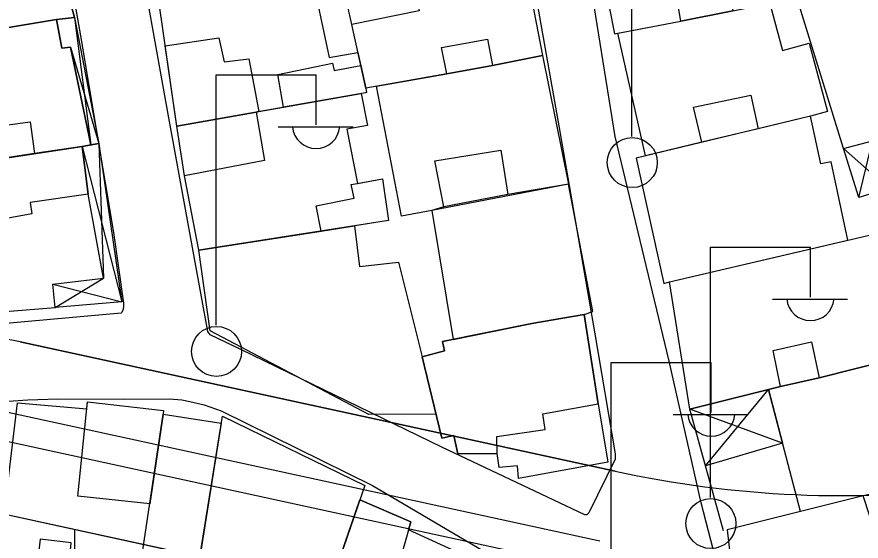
# Model space of a CAD drawing. Extents: x 417997 to 421451, y 4451742 to 4455216.
# Drawn here: x 419338.7 to 419397.8, y 4453417.4 to 4453454 of the extents above; entities that cross this region are included whole.
import ezdxf

# ---------------------------------------------------------------- set-up
doc = ezdxf.new("R2010")
doc.units = 0
for name, color, linetype in [('ADAKENARI', 7, 'Continuous'), ('B_Mesken', 7, 'Continuous'), ('B_Sundurma', 7, 'Continuous'), ('B_Teras', 7, 'Continuous'), ('KALDIRIM', 7, 'Continuous'), ('PL_KON_MEV_350', 7, 'Continuous'), ('S_Elektrik_Diregi', 7, 'Continuous'), ('Sinir_Duvar_tek_tarafa_ait', 7, 'Continuous'), ('TR_ORTAYOGUNKONUT', 7, 'Continuous'), ('Yol_Sose', 7, 'Continuous')]:
    doc.layers.add(name, color=color, linetype=linetype)

msp = doc.modelspace()

# ---------------------------------------------------------------- linework, layer by layer
at = {"layer": 'ADAKENARI'}
for p, q in [((419380.596, 4453422.281), (419338.957, 4453431.321)), ((419380.596, 4453422.281), (419338.957, 4453431.321)), ((419336.411, 4453419.594), (419378.05, 4453410.554)), ((419336.411, 4453419.594), (419378.05, 4453410.554))]:
    msp.add_line(p, q, dxfattribs=at)
for centre, radius, start, end in [((419320.499, 4453346.301), 87, 77.75131, 103.24974), ((419320.499, 4453346.301), 87, 77.75131, 103.24974), ((419396.507, 4453495.574), 75, 257.75131, 277.23925), ((419396.507, 4453495.574), 75, 257.75131, 277.23925)]:
    msp.add_arc(centre, radius, start, end, dxfattribs=at)
at = {"layer": 'B_Mesken'}
for points in [[(419380.548, 4453452.86), (419385.201, 4453453.746), (419388.838, 4453454.471), (419391.786, 4453455.045), (419390.563, 4453460.531), (419390.002, 4453463.654), (419388.741, 4453463.443), (419388.741, 4453463.443), (419387.346, 4453463.213), (419382.401, 4453462.4), (419379.902, 4453461.939), (419378.8, 4453461.74)], [(419341.865, 4453457.37), (419340.832, 4453462.841), (419329.608, 4453460.838), (419328.877, 4453460.712), (419329.099, 4453459.26), (419330.378, 4453459.438), (419331.264, 4453455.635), (419330.412, 4453455.495), (419330.983, 4453452.063), (419332.822, 4453452.419), (419337.86, 4453453.261), (419341.517, 4453453.872), (419342.77, 4453454.005)], [(419373.87, 4453459.913), (419375.517, 4453451.353), (419372.013, 4453450.654), (419368.814, 4453450.069), (419363.154, 4453449.069), (419362.165, 4453453.511), (419361.267, 4453457.596), (419366.344, 4453458.656), (419369.727, 4453459.269)], [(419359.301, 4453457.248), (419360.596, 4453451.199), (419362.6, 4453451.559), (419363.154, 4453449.069), (419363.154, 4453449.069), (419363.209, 4453448.773), (419363.125, 4453448.745), (419355.476, 4453447.398), (419349.919, 4453446.411), (419348.617, 4453455.492)], [(419391.425, 4453454.975), (419392.305, 4453451.699), (419394.185, 4453452.207), (419395.469, 4453447.443), (419394.262, 4453447.108), (419390.616, 4453446.231), (419386.665, 4453445.28), (419382.735, 4453444.334), (419380.788, 4453452.906), (419385.201, 4453453.746), (419385.201, 4453453.746), (419388.838, 4453454.471)], [(419334.975, 4453443.733), (419332.801, 4453443.394), (419332.197, 4453447.117), (419333.566, 4453447.346), (419333.462, 4453448.196), (419332.822, 4453452.419), (419341.517, 4453453.872), (419341.883, 4453451.851), (419342.485, 4453451.931), (419343.916, 4453445.096), (419343.305, 4453444.99), (419339.964, 4453444.486), (419334.975, 4453443.733)], [(419375.517, 4453451.353), (419377.329, 4453442.354), (419373.096, 4453441.634), (419368.621, 4453440.77), (419367.767, 4453440.51), (419365.646, 4453440.124), (419363.897, 4453449.2), (419368.814, 4453450.069), (419372.013, 4453450.654)], [(419351.465, 4453437.749), (419350.46, 4453442.929), (419349.919, 4453446.411), (419355.476, 4453447.398), (419355.658, 4453447.43), (419357.396, 4453447.736), (419362.823, 4453448.692), (419363.267, 4453446.466), (419361.826, 4453446.209), (419362.568, 4453442.405), (419364.329, 4453442.729), (419364.744, 4453439.812), (419362.362, 4453439.431)], [(419384.409, 4453435.516), (419396.88, 4453438.432), (419395.723, 4453443.905), (419395.005, 4453443.77), (419394.262, 4453447.108), (419382.082, 4453444.177), (419384.011, 4453435.404)], [(419343.305, 4453444.99), (419334.975, 4453443.733), (419335.392, 4453439.932), (419333.549, 4453439.578), (419333.89, 4453437.354), (419334.725, 4453433.19), (419341.42, 4453433.718), (419341.263, 4453435.359), (419344.8, 4453435.787), (419343.721, 4453441.662)], [(419367.767, 4453440.51), (419369.269, 4453431.493), (419374.76, 4453432.601), (419378.422, 4453433.238), (419379.048, 4453433.449), (419377.329, 4453442.354)], [(419365.434, 4453436.905), (419367.097, 4453430.275), (419368.06, 4453426.275), (419363.357, 4453426.239), (419352.262, 4453432.098), (419351.465, 4453437.749), (419360.02, 4453439.056), (419362.362, 4453439.431), (419362.719, 4453436.606)], [(419398.743, 4453435.575), (419399.621, 4453431.613), (419401.882, 4453432.199), (419402.263, 4453430.666), (419394.885, 4453428.815), (419392.162, 4453428.213), (419385.826, 4453426.616), (419384.409, 4453435.516), (419398.49, 4453438.808), (419399.233, 4453435.712)], [(419373.847, 4453421.778), (419373.773, 4453422.647), (419372.495, 4453422.551), (419372.343, 4453423.523), (419369.597, 4453423.495), (419369.309, 4453424.773), (419368.465, 4453424.592), (419367.097, 4453430.275), (419368.65, 4453430.694), (419368.528, 4453431.343), (419374.76, 4453432.601), (419378.422, 4453433.238), (419379.41, 4453426.982), (419380.083, 4453422.906)], [(419393.562, 4453419.456), (419391.336, 4453428.005), (419392.162, 4453428.213), (419394.885, 4453428.815), (419402.263, 4453430.666), (419403.145, 4453425.508), (419404.995, 4453425.923), (419405.889, 4453422.31), (419397.969, 4453420.553)], [(419338.776, 4453427.056), (419343.627, 4453426.641), (419343.68, 4453427.141), (419348.997, 4453426.536), (419348.97, 4453426.276), (419353.038, 4453425.637), (419351.324, 4453414.935), (419350.753, 4453411.368), (419341.684, 4453412.511), (419341.935, 4453415.043), (419342.327, 4453415.001), (419342.531, 4453417.268), (419340.366, 4453417.519), (419339.754, 4453412.331), (419337.026, 4453412.596)], [(419350.753, 4453411.368), (419353.119, 4453426.142), (419363.087, 4453421.281), (419359.339, 4453410.378)], [(419398.419, 4453419.14), (419397.969, 4453420.553), (419388.434, 4453418.178), (419389.095, 4453412.508), (419401.681, 4453408.334)], [(419371.173, 4453415.877), (419366.14, 4453418.183), (419366.298, 4453418.741), (419362.746, 4453420.289), (419359.339, 4453410.378), (419362.326, 4453409.519), (419366.128, 4453408.23), (419366.66, 4453409.91), (419369.048, 4453408.853), (419370.416, 4453413.054)]]:
    msp.add_lwpolyline(points, close=True, dxfattribs=at)
at = {"layer": 'B_Sundurma'}
for p, q in [((419342.77, 4453454.005), (419343.916, 4453445.096)), ((419342.485, 4453451.931), (419344.467, 4453445.193)), ((419397.647, 4453441.424), (419398.601, 4453445.39)), ((419343.305, 4453444.99), (419346.071, 4453434.129)), ((419344.467, 4453445.193), (419344.8, 4453435.787)), ((419396.582, 4453444.851), (419399.727, 4453442.041)), ((419341.42, 4453433.718), (419344.8, 4453435.787)), ((419341.263, 4453435.359), (419346.071, 4453434.129)), ((419386.929, 4453422.655), (419391.336, 4453428.005)), ((419392.317, 4453424.237), (419385.826, 4453426.616))]:
    msp.add_line(p, q, dxfattribs=at)
for points in [[(419341.517, 4453453.872), (419342.77, 4453454.005), (419344.467, 4453445.193), (419343.916, 4453445.096), (419342.485, 4453451.931), (419341.883, 4453451.851)], [(419397.647, 4453441.424), (419396.582, 4453444.851), (419398.601, 4453445.39), (419399.727, 4453442.041)], [(419343.305, 4453444.99), (419344.467, 4453445.193), (419346.071, 4453434.129), (419341.42, 4453433.718), (419341.263, 4453435.359), (419344.8, 4453435.787), (419343.721, 4453441.662)], [(419392.317, 4453424.237), (419386.929, 4453422.655), (419385.826, 4453426.616), (419391.336, 4453428.005)]]:
    msp.add_lwpolyline(points, close=True, dxfattribs=at)
at = {"layer": 'B_Teras'}
for points in [[(419362.165, 4453453.511), (419361.267, 4453457.596), (419366.344, 4453458.656), (419366.899, 4453456.12), (419366.593, 4453456.056), (419366.892, 4453454.469)], [(419330.983, 4453452.063), (419330.412, 4453455.495), (419341.865, 4453457.37), (419342.77, 4453454.005), (419341.517, 4453453.872), (419337.86, 4453453.261), (419332.822, 4453452.419)], [(419385.201, 4453453.746), (419384.967, 4453455.114), (419388.646, 4453455.836), (419388.838, 4453454.471)], [(419349.113, 4453452.032), (419352.869, 4453452.585), (419353.233, 4453450.899), (419354.971, 4453451.106), (419355.658, 4453447.43), (419355.476, 4453447.398), (419349.919, 4453446.411)], [(419368.814, 4453450.069), (419368.453, 4453451.915), (419371.661, 4453452.495), (419372.013, 4453450.654)], [(419357.396, 4453447.736), (419356.987, 4453450.032), (419360.814, 4453450.805), (419360.93, 4453450.294), (419362.805, 4453450.639), (419363.154, 4453449.069), (419363.154, 4453449.069), (419363.209, 4453448.773), (419363.125, 4453448.745)], [(419386.665, 4453445.28), (419386.089, 4453447.737), (419390.105, 4453448.583), (419390.616, 4453446.231)], [(419350.46, 4453442.929), (419349.919, 4453446.411), (419355.476, 4453447.398), (419356.064, 4453444.009)], [(419336.449, 4453443.955), (419336.101, 4453446.03), (419337.449, 4453446.22), (419337.4, 4453446.419), (419339.667, 4453446.711), (419339.964, 4453444.486)], [(419333.89, 4453437.354), (419333.549, 4453439.578), (419335.392, 4453439.932), (419334.975, 4453443.733), (419343.305, 4453444.99), (419343.721, 4453441.662), (419339.654, 4453441.082), (419339.775, 4453440.285), (419335.805, 4453439.547), (419336.013, 4453437.733)], [(419368.621, 4453440.77), (419367.986, 4453443.99), (419372.599, 4453444.737), (419373.096, 4453441.634)], [(419360.02, 4453439.056), (419359.672, 4453440.83), (419362.335, 4453441.384), (419362.139, 4453442.336), (419362.537, 4453442.4), (419364.329, 4453442.729), (419364.744, 4453439.812)], [(419378.422, 4453433.238), (419374.76, 4453432.601), (419368.528, 4453431.343), (419368.65, 4453430.694), (419367.097, 4453430.275), (419368.465, 4453424.592), (419369.309, 4453424.773), (419369.597, 4453423.495), (419372.343, 4453423.523), (419372.325, 4453424.717), (419375.699, 4453425.2), (419375.545, 4453426.287), (419379.41, 4453426.982)], [(419392.162, 4453428.213), (419391.657, 4453430.711), (419394.349, 4453431.333), (419394.885, 4453428.815)], [(419348.038, 4453420.006), (419342.992, 4453420.541), (419343.68, 4453427.141), (419348.997, 4453426.536), (419348.97, 4453426.276)], [(419351.324, 4453414.935), (419347.373, 4453415.532), (419348.97, 4453426.276), (419353.038, 4453425.637)], [(419366.298, 4453418.741), (419365.321, 4453415.301), (419364.662, 4453415.503), (419362.326, 4453409.519), (419359.339, 4453410.378), (419362.746, 4453420.289)]]:
    msp.add_lwpolyline(points, close=True, dxfattribs=at)
at = {"layer": 'KALDIRIM'}
for p, q in [((419379.535, 4453417.395), (419337.896, 4453426.435)), ((419379.535, 4453417.395), (419337.896, 4453426.435)), ((419379.111, 4453415.441), (419337.472, 4453424.48)), ((419379.111, 4453415.441), (419337.472, 4453424.48))]:
    msp.add_line(p, q, dxfattribs=at)
at = {"layer": 'PL_KON_MEV_350'}
for points in [[(419338.957, 4453431.321), (419380.596, 4453422.281)], [(419338.957, 4453431.321), (419380.596, 4453422.281)], [(419336.411, 4453419.594), (419378.05, 4453410.554), (419381.68, 4453409.847), (419385.337, 4453409.294), (419389.015, 4453408.897), (419392.705, 4453408.657), (419396.403, 4453408.574), (419400.101, 4453408.648), (419403.792, 4453408.879), (419407.471, 4453409.267), (419430.493, 4453412.192), (419428.241, 4453394.013), (419422.294, 4453346.015), (419405.174, 4453248.815), (419443.28, 4453243.292), (419473.655, 4453239.427), (419533.301, 4453230.038)]]:
    msp.add_lwpolyline(points, dxfattribs=at)
for centre, radius, start, end in [((419320.499, 4453346.301), 87, 77.75131, 103.24974), ((419320.499, 4453346.301), 87, 77.75131, 103.24974), ((419396.507, 4453495.574), 75, 257.75131, 277.23925), ((419396.507, 4453495.574), 75, 257.75131, 277.23925)]:
    msp.add_arc(centre, radius, start, end, dxfattribs=at)
at = {"layer": 'S_Elektrik_Diregi'}
for p, q in [((419381.767, 4453445.697), (419381.767, 4453463.197)), ((419352.673, 4453432.493), (419352.673, 4453449.993)), ((419352.673, 4453449.993), (419359.673, 4453449.993)), ((419359.673, 4453446.493), (419359.673, 4453449.993)), ((419357.013, 4453446.353), (419362.263, 4453446.353)), ((419387.267, 4453420.454), (419387.267, 4453437.954)), ((419387.267, 4453437.954), (419394.267, 4453437.954)), ((419394.267, 4453434.454), (419394.267, 4453437.954)), ((419391.607, 4453434.314), (419396.857, 4453434.314)), ((419380.328, 4453412.377), (419380.328, 4453429.877)), ((419380.328, 4453429.877), (419387.328, 4453429.877)), ((419387.328, 4453426.377), (419387.328, 4453429.877)), ((419384.668, 4453426.237), (419389.918, 4453426.237))]:
    msp.add_line(p, q, dxfattribs=at)
for centre in [(419381.803, 4453443.861), (419352.709, 4453430.658), (419387.303, 4453418.619)]:
    msp.add_circle(centre, 1.75, dxfattribs=at)
for centre in [(419359.674, 4453446.506), (419394.268, 4453434.467), (419387.329, 4453426.39)]:
    msp.add_arc(centre, 1.658, 184.83843, 355.14641, dxfattribs=at)
at = {"layer": 'Sinir_Duvar_tek_tarafa_ait'}
for points in [[(419396.582, 4453444.851), (419392.985, 4453456.486)], [(419388.194, 4453418.111), (419385.826, 4453426.616)]]:
    msp.add_lwpolyline(points, dxfattribs=at)
at = {"layer": 'TR_ORTAYOGUNKONUT'}
msp.add_line((419342.78, 4453325.799), (419342.78, 4453418.211), dxfattribs=at)
msp.add_line((419342.78, 4453325.799), (419342.78, 4453418.211), dxfattribs=at)
msp.add_lwpolyline([(419338.957, 4453431.321), (419380.596, 4453422.281)], dxfattribs=at)
msp.add_lwpolyline([(419338.957, 4453431.321), (419380.596, 4453422.281)], dxfattribs=at)
for centre, radius, start, end in [((419320.499, 4453346.301), 87, 77.75131, 103.24974), ((419320.499, 4453346.301), 87, 77.75131, 103.24974), ((419396.507, 4453495.574), 75, 257.75131, 277.23925), ((419396.507, 4453495.574), 75, 257.75131, 277.23925)]:
    msp.add_arc(centre, radius, start, end, dxfattribs=at)
at = {"layer": 'Yol_Sose'}
for points in [[(419337.763, 4453511.309), (419356.744, 4453514.583), (419362.891, 4453515.556), (419363.06, 4453515.558), (419363.222, 4453515.459), (419363.329, 4453515.295), (419364.37, 4453509.139), (419366.906, 4453497.995), (419369.794, 4453483.282), (419372.21, 4453470.56), (419373.932, 4453461.842), (419376.764, 4453445.903), (419379.187, 4453431.892), (419380.612, 4453423.493), (419380.614, 4453423.222), (419380.603, 4453423.127), (419378.768, 4453419.375), (419378.621, 4453419.239), (419378.483, 4453419.231), (419368.483, 4453423.957)], [(419351.664, 4453434.481), (419349.328, 4453447.238), (419346.957, 4453460.369), (419344.048, 4453478.501), (419340.211, 4453497.503), (419337.597, 4453510.757)], [(419386.626, 4453420.069), (419384.387, 4453429.966), (419380.599, 4453445.681), (419378.305, 4453460.077), (419375.655, 4453473.665), (419373.424, 4453488.176)], [(419338.58, 4453476.063), (419339.657, 4453472.102), (419340.454, 4453468.169), (419343.199, 4453452.718), (419345.488, 4453438.979), (419346.189, 4453434.035), (419346.201, 4453433.828), (419346.175, 4453433.609), (419346.079, 4453433.373), (419346.044, 4453433.334), (419332.491, 4453432.126)], [(419413.728, 4453454.615), (419416.899, 4453441.085), (419420.909, 4453424.988), (419423.845, 4453412.763), (419425.41, 4453403.639), (419425.412, 4453403.433), (419425.444, 4453403.128), (419425.43, 4453403.001), (419425.379, 4453402.872), (419425.223, 4453402.686), (419425.033, 4453402.535), (419424.914, 4453402.484), (419423.901, 4453402.338), (419418.196, 4453402.511), (419411.828, 4453403.484), (419406.595, 4453404.746), (419398.161, 4453407.753), (419390.054, 4453411.195), (419389.2, 4453411.592), (419389.013, 4453411.72), (419388.814, 4453411.932), (419388.675, 4453412.153), (419386.626, 4453420.069)], [(419368.483, 4453423.957), (419354.404, 4453430.793), (419352.255, 4453431.82), (419352.102, 4453432.047), (419351.664, 4453434.481)], [(419326.804, 4453426.409), (419339.511, 4453427.265), (419341.607, 4453427.352), (419346.206, 4453427.313), (419349.412, 4453427.343), (419350.283, 4453427.28), (419350.847, 4453427.166), (419351.851, 4453426.924), (419353.02, 4453426.505), (419363.622, 4453421.272)], [(419363.622, 4453421.272), (419375.785, 4453414.134)]]:
    msp.add_lwpolyline(points, dxfattribs=at)

doc.saveas('drawing.dxf')
